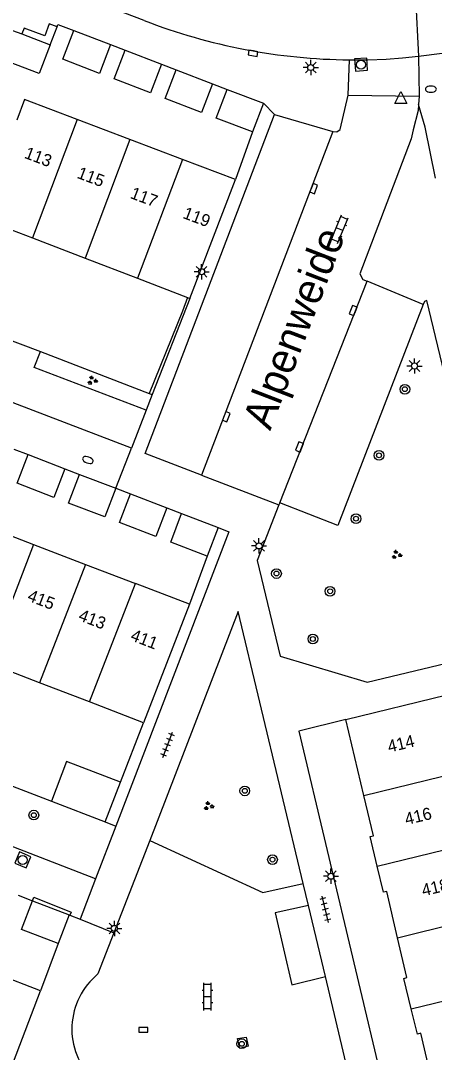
# Model space of a CAD drawing. Extents: x 132994 to 136000, y 393499 to 395512.
# Drawn here: x 134699.6 to 134733.7, y 394252.9 to 394337.8 of the extents above; entities that cross this region are included whole.
import ezdxf

# ---------------------------------------------------------------- set-up
doc = ezdxf.new("R2010")
doc.units = 0
for name, color, linetype in [('gg-afsc-erfafscheiding', 7, 'Continuous'), ('gg-afsc-muur', 7, 'Continuous'), ('gg-anno-huisnummerreeks BGT', 7, 'Continuous'), ('gg-anno-openbare ruimte label', 7, 'Continuous'), ('gg-bbg-bijgebouw', 7, 'Continuous'), ('gg-bbg-hoofdgebouw', 7, 'Continuous'), ('gg-bbg-luifel en loopbrug', 7, 'Continuous'), ('gg-bbg-tussenscheiding', 7, 'Continuous'), ('gg-knt-verharding', 7, 'Continuous'), ('gg-knt-verharding nz', 7, 'Continuous'), ('gt-grn-groengrens', 7, 'Continuous'), ('gt-grn-weggrens', 7, 'Continuous'), ('gt-symb-boom', 7, 'Continuous'), ('gt-symb-brandkraan', 7, 'Continuous'), ('gt-symb-groenvak', 7, 'Continuous'), ('gt-symb-klinker verharding', 7, 'Continuous'), ('gt-symb-kolk', 7, 'Continuous'), ('gt-symb-lichtmast', 7, 'Continuous'), ('gt-symb-rioolschacht', 7, 'Continuous'), ('gt-symb-tegel verharding', 7, 'Continuous'), ('gt-symb-waterafsluiter', 7, 'Continuous')]:
    doc.layers.add(name, color=color, linetype=linetype)

# ---------------------------------------------------------------- blocks, each defined once
blk = doc.blocks.new('gt0-KOLK')
at = {"layer": 'gt-symb-kolk'}
blk.add_lwpolyline([(0, 0), (0.375, 0), (0.375, 0.4), (-0.375, 0.4), (-0.375, 0), (0, 0)], dxfattribs=at)
blk = doc.blocks.new('gt0-LMAST')
at = {"layer": 'gt-symb-lichtmast'}
for p, q in [((-0.182, 0.173), (-0.447, 0.438)), ((-0.005, 0.246), (-0.005, 0.621)), ((0.172, 0.173), (0.437, 0.438)), ((-0.255, -0.004), (-0.63, -0.004)), ((-0.182, -0.181), (-0.447, -0.446)), ((-0.005, -0.254), (-0.005, -0.629)), ((0.437, -0.446), (0.172, -0.181)), ((0.245, -0.004), (0.62, -0.004))]:
    blk.add_line(p, q, dxfattribs=at)
blk.add_circle((-0.005, -0.004), 0.25, dxfattribs=at)
blk = doc.blocks.new('gt0-RS')
at = {"layer": 'gt-symb-rioolschacht'}
blk.add_lwpolyline([(-0.5, -0.5), (0.5, -0.5), (0.5, 0.5), (-0.5, 0.5)], close=True, dxfattribs=at)
blk.add_circle((0, 0), 0.375, dxfattribs=at)
blk = doc.blocks.new('gt0-GRVAK')
at = {"layer": 'gt-symb-groenvak'}
for p, q in [((-0.11, 0.189), (-0.228, 0.24)), ((-0.182, 0.153), (0.088, 0.153)), ((-0.091, 0.211), (-0.156, 0.322)), ((-0.047, 0.214), (-0.047, 0.393)), ((-0.004, 0.211), (0.061, 0.322)), ((0.015, 0.189), (0.133, 0.24)), ((0.262, -0.052), (0.197, 0.059)), ((0.305, -0.049), (0.305, 0.13)), ((0.349, -0.052), (0.414, 0.059)), ((-0.245, -0.228), (-0.363, -0.177)), ((-0.318, -0.264), (-0.047, -0.264)), ((-0.226, -0.206), (-0.291, -0.095)), ((-0.183, -0.203), (-0.183, -0.024)), ((-0.139, -0.206), (-0.074, -0.095)), ((-0.12, -0.228), (-0.002, -0.177)), ((0.243, -0.074), (0.125, -0.023)), ((0.17, -0.11), (0.441, -0.11)), ((0.368, -0.074), (0.486, -0.023))]:
    blk.add_line(p, q, dxfattribs=at)
blk = doc.blocks.new('gt0-BOOM')
at = {"layer": 'gt-symb-boom'}
for radius in [0.4, 0.2]:
    blk.add_circle((0, 0), radius, dxfattribs=at)
blk = doc.blocks.new('gt0-WAFSL')
at = {"layer": 'gt-symb-waterafsluiter'}
for p, q in [((-0.5, -0.333), (0, 0.667)), ((0, 0.667), (0.5, -0.333)), ((0.5, -0.333), (-0.5, -0.333))]:
    blk.add_line(p, q, dxfattribs=at)
blk = doc.blocks.new('gt0-BR')
at = {"layer": 'gt-symb-brandkraan'}
for centre, radius, start, end in [((-0.244, 0), 0.206, 107.56694, 252.43307), ((0.599, -2.664), 3, 106.89205, 107.56694), ((0, -0.691), 0.938, 73.10799, 106.89205), ((-0.599, -2.664), 3, 72.43309, 73.10799), ((0.244, 0), 0.206, 287.56695, 72.43309), ((0.599, 2.664), 3, 252.43307, 253.10797), ((0, 0.691), 0.938, 253.10797, 286.89206), ((-0.599, 2.664), 3, 286.89206, 287.56695)]:
    blk.add_arc(centre, radius, start, end, dxfattribs=at)
blk = doc.blocks.new('gt0-KL1')
at = {"layer": 'gt-symb-klinker verharding'}
for p, q in [((-1.15, 0.3), (1.15, 0.3)), ((-1, -0.3), (-1, 0.3)), ((-0.5, 0.3), (-0.5, 0.45)), ((0, -0.3), (0, 0.3)), ((0.5, 0.3), (0.5, 0.45)), ((1, -0.3), (1, 0.3)), ((-1.15, -0.3), (1.15, -0.3)), ((-0.5, -0.45), (-0.5, -0.3)), ((0.5, -0.45), (0.5, -0.3))]:
    blk.add_line(p, q, dxfattribs=at)
blk = doc.blocks.new('gt0-TEG1')
at = {"layer": 'gt-symb-tegel verharding'}
for p, q in [((-1.125, 0), (1.125, 0)), ((-0.9, -0.25), (-0.9, 0.25)), ((-0.45, -0.25), (-0.45, 0.25)), ((0, -0.25), (0, 0.25)), ((0.45, -0.25), (0.45, 0.25)), ((0.9, -0.25), (0.9, 0.25))]:
    blk.add_line(p, q, dxfattribs=at)

msp = doc.modelspace()

# ---------------------------------------------------------------- linework, layer by layer
at = {"layer": 'gg-afsc-erfafscheiding'}
for p, q in [((134712.943, 394313.892), (134710.201, 394307.128)), ((134698.142, 394311.764), (134701.251, 394310.569)), ((134701.251, 394310.569), (134710.201, 394307.128)), ((134707.857, 394275.135), (134709.75, 394280.03))]:
    msp.add_line(p, q, dxfattribs=at)
msp.add_lwpolyline([(134680.456, 394279.919), (134681.088, 394281.661), (134702.162, 394273.572)], dxfattribs=at)
at = {"layer": 'gg-afsc-muur'}
for p, q in [((134718.71, 394328.64), (134717.3, 394324.72)), ((134713.373, 394315.012), (134712.943, 394313.892)), ((134714.98, 394293.73), (134713.52, 394289.77)), ((134702.72, 394261.86), (134701.27, 394257.96))]:
    msp.add_line(p, q, dxfattribs=at)
at = {"layer": 'gg-bbg-bijgebouw'}
for p, q in [((134698.97, 394337), (134699.736, 394336.705)), ((134699.736, 394336.705), (134702.06, 394335.81)), ((134704.01, 394336.98), (134707.02, 394335.83)), ((134708.23, 394335.36), (134711.21, 394334.22)), ((134712.42, 394333.76), (134715.42, 394332.61)), ((134716.63, 394332.14), (134719.61, 394331.01)), ((134719.61, 394331.01), (134718.71, 394328.64)), ((134700.25, 394302.09), (134703.26, 394300.93)), ((134704.46, 394300.46), (134707.46, 394299.32)), ((134708.67, 394298.86), (134711.66, 394297.71)), ((134712.88, 394297.23), (134715.88, 394296.1)), ((134715.88, 394296.1), (134714.98, 394293.73)), ((134700.61, 394265.37), (134703.62, 394264.22)), ((134703.62, 394264.22), (134702.72, 394261.86))]:
    msp.add_line(p, q, dxfattribs=at)
for points in [[(134702.06, 394335.81), (134701.15, 394333.45), (134698.06, 394334.64), (134698.97, 394337)], [(134707.02, 394335.83), (134706.11, 394333.46), (134703.1, 394334.62), (134704.01, 394336.98)], [(134711.21, 394334.22), (134710.31, 394331.86), (134707.32, 394333), (134708.23, 394335.36)], [(134715.42, 394332.61), (134714.52, 394330.24), (134711.51, 394331.39), (134712.42, 394333.76)], [(134718.71, 394328.64), (134715.73, 394329.78), (134716.63, 394332.14)], [(134703.26, 394300.93), (134702.35, 394298.57), (134699.34, 394299.73), (134700.25, 394302.09)], [(134707.46, 394299.32), (134706.56, 394296.96), (134703.56, 394298.1), (134704.46, 394300.46)], [(134711.66, 394297.71), (134710.75, 394295.35), (134707.76, 394296.5), (134708.67, 394298.86)], [(134714.98, 394293.73), (134711.98, 394294.87), (134712.88, 394297.23)], [(134702.72, 394261.86), (134699.71, 394263.01), (134700.61, 394265.37)]]:
    msp.add_lwpolyline(points, dxfattribs=at)
at = {"layer": 'gg-bbg-hoofdgebouw'}
for p, q in [((134708.625, 394328.01), (134704.287, 394329.655)), ((134712.961, 394326.366), (134708.625, 394328.01)), ((134717.3, 394324.72), (134712.961, 394326.366)), ((134713.56, 394314.94), (134717.3, 394324.72)), ((134696.55, 394321.48), (134700.597, 394319.924)), ((134700.597, 394319.924), (134704.926, 394318.26)), ((134704.926, 394318.26), (134709.256, 394316.595)), ((134709.256, 394316.595), (134713.373, 394315.012)), ((134713.373, 394315.012), (134713.56, 394314.94)), ((134696.466, 394296.313), (134700.674, 394294.699)), ((134700.674, 394294.699), (134704.956, 394293.056)), ((134704.956, 394293.056), (134709.079, 394291.474)), ((134713.52, 394289.77), (134709.079, 394291.474)), ((134713.52, 394289.77), (134709.75, 394280.03)), ((134701.188, 394283.306), (134696.905, 394284.946)), ((134705.286, 394281.738), (134701.188, 394283.306)), ((134726.4, 394280.29), (134734.71, 394282.32)), ((134709.75, 394280.03), (134705.286, 394281.738)), ((134727.883, 394274.038), (134726.4, 394280.29)), ((134701.27, 394257.96), (134696.875, 394259.655))]:
    msp.add_line(p, q, dxfattribs=at)
for points in [[(134704.287, 394329.655), (134699.95, 394331.3), (134699.31, 394329.62)], [(134728.983, 394268.214), (134728.4, 394270.66), (134728.67, 394270.72), (134727.883, 394274.038)], [(134730.661, 394262.327), (134729.76, 394266.15), (134729.49, 394266.09), (134728.983, 394268.214)], [(134731.778, 394256.48), (134731.16, 394258.99), (134731.43, 394259.06), (134730.661, 394262.327)], [(134697.333, 394248.292), (134697.52, 394248.22), (134701.27, 394257.96)], [(134733.45, 394250.73), (134732.57, 394254.47), (134732.29, 394254.4), (134731.778, 394256.48)]]:
    msp.add_lwpolyline(points, dxfattribs=at)
at = {"layer": 'gg-bbg-luifel en loopbrug'}
for p, q in [((134706.594, 394271.871), (134707.857, 394275.135)), ((134702.162, 394273.572), (134706.594, 394271.871))]:
    msp.add_line(p, q, dxfattribs=at)
msp.add_lwpolyline([(134707.857, 394275.135), (134703.411, 394276.836), (134702.162, 394273.572)], dxfattribs=at)
at = {"layer": 'gg-bbg-tussenscheiding'}
for p, q in [((134704.287, 394329.655), (134700.597, 394319.924)), ((134708.625, 394328.01), (134704.926, 394318.26)), ((134712.961, 394326.366), (134709.256, 394316.595)), ((134700.674, 394294.699), (134696.905, 394284.946)), ((134704.956, 394293.056), (134701.188, 394283.306)), ((134705.286, 394281.738), (134709.079, 394291.474)), ((134727.883, 394274.038), (134736.193, 394276.07)), ((134728.983, 394268.214), (134737.555, 394270.327)), ((134730.661, 394262.327), (134738.966, 394264.382)), ((134731.778, 394256.48), (134740.339, 394258.595))]:
    msp.add_line(p, q, dxfattribs=at)
at = {"layer": 'gg-knt-verharding'}
for p, q in [((134709.8, 394337.8), (134701.037, 394341.165)), ((134702.06, 394335.81), (134702.626, 394337.286)), ((134707.02, 394335.83), (134708.23, 394335.36)), ((134711.21, 394334.22), (134712.42, 394333.76)), ((134715.42, 394332.61), (134716.63, 394332.14)), ((134726.584, 394331.66), (134732.433, 394331.598)), ((134732.433, 394331.598), (134732.389, 394330.906)), ((134720.513, 394330.082), (134725.334, 394328.672)), ((134732.761, 394314.433), (134728.156, 394316.35)), ((134713.56, 394314.94), (134710.467, 394307.024)), ((134708.75, 394302.63), (134697.242, 394307.03)), ((134710.467, 394307.024), (134709.963, 394305.735)), ((134709.963, 394305.735), (134708.75, 394302.63)), ((134699.06, 394302.55), (134700.25, 394302.09)), ((134703.26, 394300.93), (134704.46, 394300.46)), ((134714.506, 394300.404), (134720.891, 394297.959)), ((134707.46, 394299.32), (134708.67, 394298.86)), ((134711.66, 394297.71), (134712.88, 394297.23)), ((134720.95, 394298.11), (134720.891, 394297.959)), ((134705.8, 394267.19), (134679.451, 394277.315)), ((134707.46, 394271.511), (134705.8, 394267.19)), ((134710.25, 394270.34), (134707.31, 394262.74)), ((134723.32, 394264.98), (134722.89, 394266.8)), ((134699.41, 394265.83), (134700.61, 394265.37)), ((134724.71, 394259.13), (134723.32, 394264.98)), ((134703.62, 394264.22), (134703.68, 394264.196)), ((134703.68, 394264.196), (134704.52, 394263.859)), ((134704.52, 394263.859), (134707.31, 394262.74)), ((134707.31, 394262.74), (134705.99, 394259.35))]:
    msp.add_line(p, q, dxfattribs=at)
for points in [[(134702.626, 394337.286), (134701.971, 394337.537), (134701.608, 394336.549), (134699.92, 394337.184), (134699.736, 394336.705)], [(134702.626, 394337.286), (134702.7, 394337.48), (134704.01, 394336.98)], [(134726.692, 394334.573), (134728.201, 394334.583), (134729.706, 394334.639), (134731.048, 394334.745), (134732.385, 394334.88)], [(134725.334, 394328.672), (134725.668, 394328.636), (134725.939, 394328.855), (134726.584, 394331.66)], [(134732.389, 394330.906), (134732.357, 394330.401), (134731.946, 394328.804)], [(134714.506, 394300.404), (134709.869, 394302.172), (134720.513, 394330.082)], [(134731.946, 394328.804), (134731.761, 394328.083), (134727.545, 394316.973), (134727.792, 394316.5), (134728.156, 394316.35)], [(134720.891, 394297.959), (134719.11, 394293.37), (134721, 394285.5), (134728.15, 394283.37), (134739.94, 394286.18), (134733.06, 394314.77), (134732.86, 394314.69), (134732.761, 394314.433)], [(134732.761, 394314.433), (134725.75, 394296.26), (134720.95, 394298.11)], [(134715.88, 394296.1), (134716.77, 394295.74), (134707.46, 394271.511)], [(134722.89, 394266.8), (134717.52, 394289.18), (134710.25, 394270.34)], [(134726.4, 394280.29), (134722.52, 394279.33), (134729.53, 394249.88)], [(134710.25, 394270.34), (134719.57, 394266.05), (134722.89, 394266.8)], [(134700.61, 394265.37), (134700.704, 394265.661), (134703.782, 394264.45), (134703.68, 394264.196)], [(134723.32, 394264.98), (134720.59, 394264.37), (134721.94, 394258.47), (134724.71, 394259.13)], [(134711.71, 394246.06), (134727.023, 394249.393), (134724.71, 394259.13)], [(134717.468, 394254.028), (134718.191, 394254.156), (134718.363, 394253.401), (134717.678, 394253.209), (134717.468, 394254.028)]]:
    msp.add_lwpolyline(points, dxfattribs=at)
for centre, radius, start, end in [((134727.152, 394382.807), 48.236, 248.91603, 269.45335), ((134725.575, 394395.384), 60.886, 276.4221, 286.23874), ((134709.701, 394254.819), 5.857, 129.32086, 225.29165)]:
    msp.add_arc(centre, radius, start, end, dxfattribs=at)
at = {"layer": 'gg-knt-verharding nz'}
for p, q in [((134725.334, 394328.672), (134714.506, 394300.404)), ((134720.95, 394298.11), (134728.156, 394316.35))]:
    msp.add_line(p, q, dxfattribs=at)
at = {"layer": 'gt-grn-groengrens'}
for p, q in [((134710.201, 394307.128), (134710.467, 394307.024)), ((134706.594, 394271.871), (134707.46, 394271.511))]:
    msp.add_line(p, q, dxfattribs=at)
msp.add_lwpolyline([(134709.963, 394305.735), (134700.747, 394309.258), (134701.251, 394310.569)], dxfattribs=at)
at = {"layer": 'gt-grn-weggrens'}
for p, q in [((134732.099, 394340.344), (134732.385, 394334.88)), ((134732.385, 394334.88), (134732.433, 394331.598)), ((134726.584, 394331.66), (134726.692, 394334.573)), ((134719.61, 394331.01), (134720.513, 394330.082)), ((134707.46, 394299.32), (134708.75, 394302.63)), ((134705.8, 394267.19), (134704.52, 394263.859))]:
    msp.add_line(p, q, dxfattribs=at)
msp.add_lwpolyline([(134733.77, 394324.84), (134732.939, 394329.042), (134732.389, 394330.906)], dxfattribs=at)

# ---------------------------------------------------------------- block references
at = {"layer": 'gt-symb-boom'}
for p in [(134731.256, 394307.468), (134729.127, 394302.028), (134727.236, 394296.815), (134720.686, 394292.3), (134725.1, 394290.844), (134723.683, 394286.918), (134718.077, 394274.418), (134700.712, 394272.423), (134717.832, 394253.604)]:
    msp.add_blockref('gt0-BOOM', p, dxfattribs=at)
at = {"layer": 'gt-symb-boom', "rotation": 90}
msp.add_blockref('gt0-BOOM', (134720.36, 394268.763), dxfattribs=at)
at = {"layer": 'gt-symb-brandkraan'}
msp.add_blockref('gt0-BR', (134733.395, 394332.16), dxfattribs=at)
at = {"layer": 'gt-symb-brandkraan', "rotation": -20.918204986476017}
msp.add_blockref('gt0-BR', (134705.161, 394301.644), dxfattribs=at)
at = {"layer": 'gt-symb-groenvak'}
for p in [(134705.521, 394308.186), (134730.57, 394293.849), (134715.096, 394273.172)]:
    msp.add_blockref('gt0-GRVAK', p, dxfattribs=at)
at = {"layer": 'gt-symb-klinker verharding'}
for p, rotation in [((134725.868, 394320.632), 67.48588735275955), ((134715.008, 394257.482), 90)]:
    msp.add_blockref('gt0-KL1', p, dxfattribs=dict(at, rotation=rotation))
at = {"layer": 'gt-symb-kolk'}
for p, rotation in [((134718.785, 394335.304), 169.80279442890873), ((134723.563, 394324.054), -110.84426442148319), ((134727.183, 394313.877), 68.71983368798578), ((134716.372, 394305.274), -110.97171055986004), ((134722.766, 394302.644), 68.53893641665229)]:
    msp.add_blockref('gt0-KOLK', p, dxfattribs=dict(at, rotation=rotation))
msp.add_blockref('gt0-KOLK', (134709.732, 394254.557), dxfattribs=at)
at = {"layer": 'gt-symb-lichtmast'}
for p in [(134723.512, 394333.945), (134732.053, 394309.383), (134719.252, 394294.579), (134725.175, 394267.398), (134707.347, 394263.104)]:
    msp.add_blockref('gt0-LMAST', p, dxfattribs=at)
at = {"layer": 'gt-symb-lichtmast', "rotation": 90}
msp.add_blockref('gt0-LMAST', (134714.519, 394317.14), dxfattribs=at)
at = {"layer": 'gt-symb-rioolschacht'}
for p, rotation in [((134727.65, 394334.18), -175.98782884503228), ((134699.802, 394268.734), -22.82254065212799)]:
    msp.add_blockref('gt0-RS', p, dxfattribs=dict(at, rotation=rotation))
at = {"layer": 'gt-symb-tegel verharding'}
for p, rotation in [((134711.729, 394278.204), 68.95425918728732), ((134724.699, 394264.671), 103.41107184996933)]:
    msp.add_blockref('gt0-TEG1', p, dxfattribs=dict(at, rotation=rotation))
at = {"layer": 'gt-symb-waterafsluiter'}
msp.add_blockref('gt0-WAFSL', (134730.93, 394331.312), dxfattribs=at)

# ---------------------------------------------------------------- texts
at = {"layer": 'gg-anno-huisnummerreeks BGT'}
for s, rotation, p in [('113', 339.2, (134699.864, 394326.521)), ('115', 339.2, (134704.201, 394324.877)), ('117', 339.2, (134708.576, 394323.218)), ('119', 339.2, (134712.91, 394321.574)), ('415', 339, (134700.111, 394290.096)), ('413', 339, (134704.313, 394288.483)), ('411', 339, (134708.595, 394286.84)), ('414', 13.4, (134729.959, 394277.565)), ('416', 13.4, (134731.374, 394271.599)), ('418', 13.2, (134732.769, 394265.739))]:
    msp.add_text(s, height=1, rotation=rotation, dxfattribs=at).set_placement(p)
at = {"layer": 'gg-anno-openbare ruimte label'}
msp.add_text('Alpenweide', height=2.5, rotation=69, dxfattribs=at).set_placement((134720.172, 394304.007))

doc.saveas('drawing.dxf')
